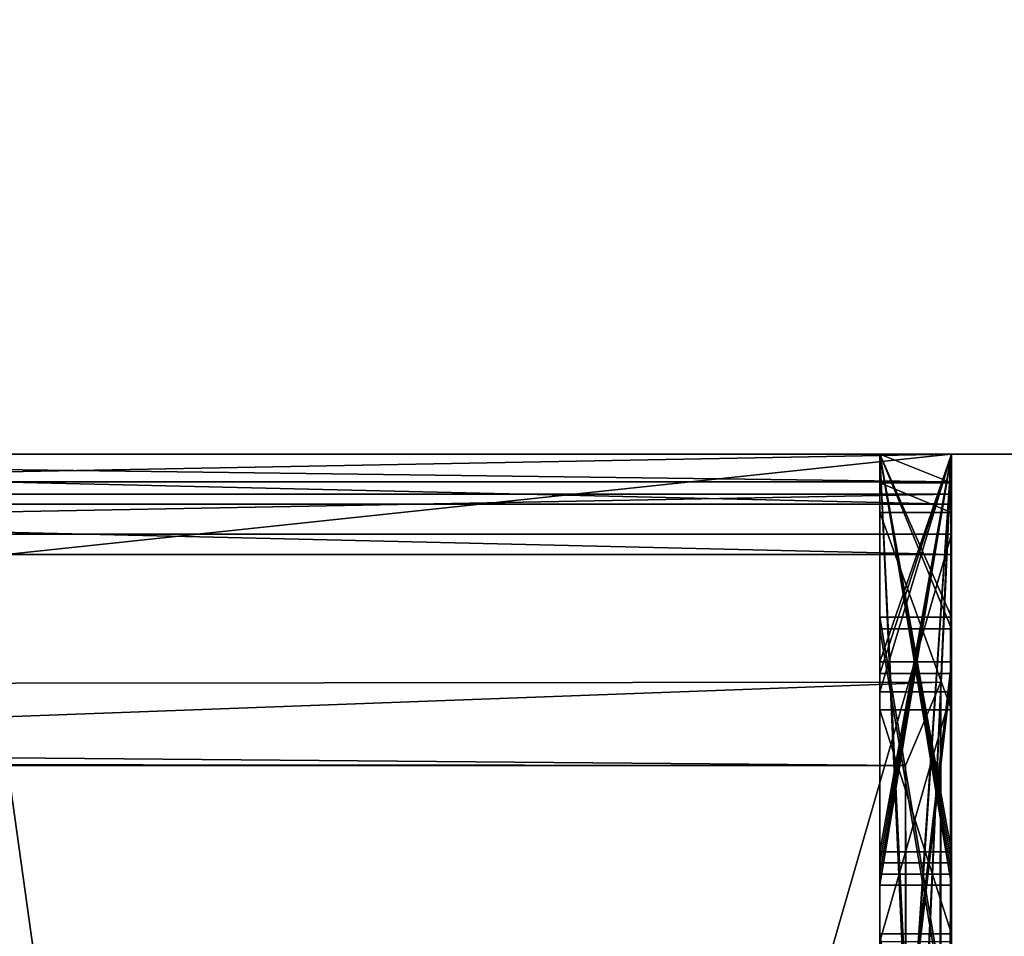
# Model space of a CAD drawing. Header units: millimetres. Extents: x -294 to 294, y -42 to 416.
# Tile 282 of 377: x 273.348 to 274.037, y -13.338 to -12.696. Entities that reach past the tile are written whole.
import ezdxf

# ---------------------------------------------------------------- set-up
doc = ezdxf.new("R2010")
doc.units = ezdxf.units.MM
doc.header["$LTSCALE"] = 65.185185
for name, color, linetype in [('1000', 7, 'CONTINUOUS'), ('1001', 7, 'CONTINUOUS'), ('1002', 7, 'CONTINUOUS'), ('1003', 7, 'CONTINUOUS'), ('1004', 7, 'CONTINUOUS'), ('1005', 7, 'CONTINUOUS'), ('1007', 7, 'CONTINUOUS'), ('1008', 7, 'CONTINUOUS'), ('1009', 7, 'CONTINUOUS'), ('1010', 7, 'CONTINUOUS'), ('1012', 7, 'CONTINUOUS'), ('1013', 7, 'CONTINUOUS'), ('1014', 7, 'CONTINUOUS'), ('1015', 7, 'CONTINUOUS'), ('1016', 7, 'CONTINUOUS'), ('1017', 7, 'CONTINUOUS'), ('1022', 7, 'CONTINUOUS'), ('1023', 7, 'CONTINUOUS'), ('1024', 7, 'CONTINUOUS'), ('1025', 7, 'CONTINUOUS'), ('1026', 7, 'CONTINUOUS'), ('1031', 7, 'CONTINUOUS'), ('1036', 7, 'CONTINUOUS'), ('785', 7, 'CONTINUOUS'), ('786', 7, 'CONTINUOUS'), ('814', 7, 'CONTINUOUS'), ('945', 7, 'CONTINUOUS'), ('946', 7, 'CONTINUOUS'), ('947', 7, 'CONTINUOUS'), ('948', 7, 'CONTINUOUS'), ('949', 7, 'CONTINUOUS'), ('950', 7, 'CONTINUOUS'), ('951', 7, 'CONTINUOUS'), ('952', 7, 'CONTINUOUS'), ('953', 7, 'CONTINUOUS'), ('954', 7, 'CONTINUOUS'), ('956', 7, 'CONTINUOUS'), ('957', 7, 'CONTINUOUS'), ('958', 7, 'CONTINUOUS'), ('959', 7, 'CONTINUOUS'), ('963', 7, 'CONTINUOUS'), ('964', 7, 'CONTINUOUS'), ('965', 7, 'CONTINUOUS'), ('969', 7, 'CONTINUOUS'), ('970', 7, 'CONTINUOUS'), ('971', 7, 'CONTINUOUS'), ('975', 7, 'CONTINUOUS'), ('976', 7, 'CONTINUOUS'), ('977', 7, 'CONTINUOUS'), ('981', 7, 'CONTINUOUS'), ('982', 7, 'CONTINUOUS'), ('983', 7, 'CONTINUOUS'), ('988', 7, 'CONTINUOUS'), ('989', 7, 'CONTINUOUS'), ('990', 7, 'CONTINUOUS'), ('991', 7, 'CONTINUOUS'), ('992', 7, 'CONTINUOUS'), ('993', 7, 'CONTINUOUS'), ('995', 7, 'CONTINUOUS'), ('996', 7, 'CONTINUOUS'), ('997', 7, 'CONTINUOUS'), ('998', 7, 'CONTINUOUS')]:
    doc.layers.add(name, color=color, linetype=linetype)

msp = doc.modelspace()

# ---------------------------------------------------------------- linework, layer by layer
at = {"layer": '1000', "color": 7, "linetype": 'CONTINUOUS', "true_color": 0x404040}
for points in [[(274, -13, -109.95434), (273.95, -13, -109.95434), (273.95, -13.28614, -110.02946), (274, -13, -109.95434)], [(274, -13.28614, -110.02946), (274, -13, -109.95434), (273.95, -13.28614, -110.02946), (274, -13.28614, -110.02946)]]:
    msp.add_3dface(points, dxfattribs=at)
at = {"layer": '1001', "color": 7, "linetype": 'CONTINUOUS', "true_color": 0x404040}
for points in [[(273.95, -13, -110.14437), (274, -13, -110.14437), (274, -13.28614, -110.02946), (273.95, -13, -110.14437)], [(273.95, -13, -110.14437), (274, -13.28614, -110.02946), (273.95, -13.28614, -110.02946), (273.95, -13, -110.14437)]]:
    msp.add_3dface(points, dxfattribs=at)
at = {"layer": '1002', "color": 7, "linetype": 'CONTINUOUS', "true_color": 0x404040}
for points in [[(273.95, -13, -113.51682), (274, -13, -113.51682), (274, -14.10137, -113.80502), (273.95, -13, -113.51682)], [(273.95, -13, -113.51682), (274, -14.10137, -113.80502), (273.95, -14.10137, -113.80502), (273.95, -13, -113.51682)]]:
    msp.add_3dface(points, dxfattribs=at)
at = {"layer": '1003', "color": 7, "linetype": 'CONTINUOUS', "true_color": 0x404040}
for points in [[(273.95, -13, -116.00191), (273.95, -13, -115.72552), (273.95, -13.29393, -115.64486), (273.95, -13, -116.00191)], [(273.95, -14.10906, -115.69804), (273.95, -13, -116.00191), (273.95, -14.1089, -115.65957), (273.95, -14.10906, -115.69804)], [(273.95, -14.1089, -115.65957), (273.95, -13, -116.00191), (273.95, -13.29393, -115.64486), (273.95, -14.1089, -115.65957)], [(273.95, -13, -115.53095), (273.95, -13, -115.22853), (273.95, -13.29393, -115.64486), (273.95, -13, -115.53095)], [(273.95, -13, -115.22853), (273.95, -14.1089, -115.65957), (273.95, -13.29393, -115.64486), (273.95, -13, -115.22853)]]:
    msp.add_3dface(points, dxfattribs=at)
at = {"layer": '1004', "color": 7, "linetype": 'CONTINUOUS', "true_color": 0x404040}
for points in [[(273.95, -13, -114.28721), (273.95, -13, -113.99677), (273.95, -13.30177, -113.87558), (273.95, -13, -114.28721)], [(273.95, -13, -114.28721), (273.95, -14.10137, -113.80502), (273.95, -14.10152, -113.84348), (273.95, -13, -114.28721)], [(273.95, -14.10137, -113.80502), (273.95, -13, -114.28721), (273.95, -13.30177, -113.87558), (273.95, -14.10137, -113.80502)], [(273.95, -13, -113.79636), (273.95, -13, -113.51682), (273.95, -13.30177, -113.87558), (273.95, -13, -113.79636)], [(273.95, -13, -113.51682), (273.95, -14.10137, -113.80502), (273.95, -13.30177, -113.87558), (273.95, -13, -113.51682)]]:
    msp.add_3dface(points, dxfattribs=at)
at = {"layer": '1005', "color": 7, "linetype": 'CONTINUOUS', "true_color": 0x404040}
for points in [[(274, -13, -116.00191), (273.95, -13, -116.00191), (273.95, -14.10906, -115.69804), (274, -13, -116.00191)], [(274, -14.10906, -115.69804), (274, -13, -116.00191), (273.95, -14.10906, -115.69804), (274, -14.10906, -115.69804)]]:
    msp.add_3dface(points, dxfattribs=at)
at = {"layer": '1007', "color": 7, "linetype": 'CONTINUOUS', "true_color": 0x404040}
for points in [[(273.95, -13, -115.22853), (274, -13, -115.22853), (274, -14.1089, -115.65957), (273.95, -13, -115.22853)], [(273.95, -13, -115.22853), (274, -14.1089, -115.65957), (273.95, -14.1089, -115.65957), (273.95, -13, -115.22853)]]:
    msp.add_3dface(points, dxfattribs=at)
at = {"layer": '1008', "color": 7, "linetype": 'CONTINUOUS', "true_color": 0x404040}
for points in [[(274, -13, -115.53095), (273.95, -13, -115.53095), (273.95, -13.29393, -115.64486), (274, -13, -115.53095)], [(274, -13.29393, -115.64486), (274, -13, -115.53095), (273.95, -13.29393, -115.64486), (274, -13.29393, -115.64486)]]:
    msp.add_3dface(points, dxfattribs=at)
at = {"layer": '1009', "color": 7, "linetype": 'CONTINUOUS', "true_color": 0x404040}
for points in [[(273.95, -13, -115.72552), (274, -13, -115.72552), (274, -13.29393, -115.64486), (273.95, -13, -115.72552)], [(273.95, -13, -115.72552), (274, -13.29393, -115.64486), (273.95, -13.29393, -115.64486), (273.95, -13, -115.72552)]]:
    msp.add_3dface(points, dxfattribs=at)
at = {"layer": '1010', "color": 7, "linetype": 'CONTINUOUS', "true_color": 0x404040}
for points in [[(274, -13, -114.28721), (273.95, -13, -114.28721), (273.95, -14.10152, -113.84348), (274, -13, -114.28721)], [(274, -14.10152, -113.84348), (274, -13, -114.28721), (273.95, -14.10152, -113.84348), (274, -14.10152, -113.84348)]]:
    msp.add_3dface(points, dxfattribs=at)
at = {"layer": '1012', "color": 7, "linetype": 'CONTINUOUS', "true_color": 0x404040}
for points in [[(274, -13, -113.79636), (273.95, -13, -113.79636), (273.95, -13.30177, -113.87558), (274, -13, -113.79636)], [(274, -13.30177, -113.87558), (274, -13, -113.79636), (273.95, -13.30177, -113.87558), (274, -13.30177, -113.87558)]]:
    msp.add_3dface(points, dxfattribs=at)
at = {"layer": '1013', "color": 7, "linetype": 'CONTINUOUS', "true_color": 0x404040}
for points in [[(273.95, -13, -113.99677), (274, -13, -113.99677), (274, -13.30177, -113.87558), (273.95, -13, -113.99677)], [(273.95, -13, -113.99677), (274, -13.30177, -113.87558), (273.95, -13.30177, -113.87558), (273.95, -13, -113.99677)]]:
    msp.add_3dface(points, dxfattribs=at)
at = {"layer": '1014', "color": 7, "linetype": 'CONTINUOUS', "true_color": 0x404040}
for points in [[(273.95, -13, -118.01145), (274, -13, -118.01145), (274, -13.11424, -118.01099), (273.95, -13, -118.01145)], [(273.95, -13, -118.01145), (274, -13.11424, -118.01099), (273.95, -13.11424, -118.01099), (273.95, -13, -118.01145)]]:
    msp.add_3dface(points, dxfattribs=at)
at = {"layer": '1015', "color": 7, "linetype": 'CONTINUOUS', "true_color": 0x404040}
for points in [[(273.95, -13, -118.28069), (273.95, -13, -118.01145), (273.95, -13.14538, -118.2801), (273.95, -13, -118.28069)], [(273.95, -13, -118.01145), (273.95, -13.11424, -118.01099), (273.95, -13.90591, -118.15145), (273.95, -13, -118.01145)], [(273.95, -13.14538, -118.2801), (273.95, -13, -118.01145), (273.95, -13.57472, -118.25705), (273.95, -13.14538, -118.2801)], [(273.95, -13.57472, -118.25705), (273.95, -13, -118.01145), (273.95, -13.90591, -118.15145), (273.95, -13.57472, -118.25705)], [(273.95, -13.90591, -118.15145), (273.95, -13.11424, -118.01099), (273.95, -13.41521, -117.99976), (273.95, -13.90591, -118.15145)]]:
    msp.add_3dface(points, dxfattribs=at)
at = {"layer": '1016', "color": 7, "linetype": 'CONTINUOUS', "true_color": 0x404040}
for points in [[(274, -13, -118.28069), (273.95, -13, -118.28069), (273.95, -13.14538, -118.2801), (274, -13, -118.28069)], [(274, -13.14538, -118.2801), (274, -13, -118.28069), (273.95, -13.14538, -118.2801), (274, -13.14538, -118.2801)]]:
    msp.add_3dface(points, dxfattribs=at)
at = {"layer": '1017', "color": 7, "linetype": 'CONTINUOUS', "true_color": 0x404040}
for points in [[(274, -13.58624, -118.25547), (274, -13.14538, -118.2801), (273.95, -13.57472, -118.25705), (274, -13.58624, -118.25547)], [(274, -13.14538, -118.2801), (273.95, -13.14538, -118.2801), (273.95, -13.57472, -118.25705), (274, -13.14538, -118.2801)]]:
    msp.add_3dface(points, dxfattribs=at)
at = {"layer": '1022', "color": 7, "linetype": 'CONTINUOUS', "true_color": 0x404040}
for points in [[(274, -13.11424, -118.01099), (274, -13.41205, -118.00001), (273.95, -13.11424, -118.01099), (274, -13.11424, -118.01099)], [(273.95, -13.11424, -118.01099), (274, -13.41205, -118.00001), (273.95, -13.41521, -117.99976), (273.95, -13.11424, -118.01099)]]:
    msp.add_3dface(points, dxfattribs=at)
at = {"layer": '1023', "color": 7, "linetype": 'CONTINUOUS', "true_color": 0x404040}
for points in [[(273.95, -13, -120.01147), (274, -13, -120.01147), (274, -13.12236, -120.01097), (273.95, -13, -120.01147)], [(273.95, -13, -120.01147), (274, -13.12236, -120.01097), (273.95, -13.12236, -120.01097), (273.95, -13, -120.01147)]]:
    msp.add_3dface(points, dxfattribs=at)
at = {"layer": '1024', "color": 7, "linetype": 'CONTINUOUS', "true_color": 0x404040}
for points in [[(273.95, -13, -120.2807), (273.95, -13, -120.01147), (273.95, -13.15351, -120.28008), (273.95, -13, -120.2807)], [(273.95, -13, -120.01147), (273.95, -13.12236, -120.01097), (273.95, -13.91404, -120.15143), (273.95, -13, -120.01147)], [(273.95, -13.15351, -120.28008), (273.95, -13, -120.01147), (273.95, -13.58284, -120.25703), (273.95, -13.15351, -120.28008)], [(273.95, -13.58284, -120.25703), (273.95, -13, -120.01147), (273.95, -13.91404, -120.15143), (273.95, -13.58284, -120.25703)], [(273.95, -13.91404, -120.15143), (273.95, -13.12236, -120.01097), (273.95, -13.42333, -119.99975), (273.95, -13.91404, -120.15143)]]:
    msp.add_3dface(points, dxfattribs=at)
at = {"layer": '1025', "color": 7, "linetype": 'CONTINUOUS', "true_color": 0x404040}
for points in [[(274, -13, -120.2807), (273.95, -13, -120.2807), (273.95, -13.15351, -120.28008), (274, -13, -120.2807)], [(274, -13.15351, -120.28008), (274, -13, -120.2807), (273.95, -13.15351, -120.28008), (274, -13.15351, -120.28008)]]:
    msp.add_3dface(points, dxfattribs=at)
at = {"layer": '1026', "color": 7, "linetype": 'CONTINUOUS', "true_color": 0x404040}
for points in [[(274, -13.59436, -120.25545), (274, -13.15351, -120.28008), (273.95, -13.58284, -120.25703), (274, -13.59436, -120.25545)], [(274, -13.15351, -120.28008), (273.95, -13.15351, -120.28008), (273.95, -13.58284, -120.25703), (274, -13.15351, -120.28008)]]:
    msp.add_3dface(points, dxfattribs=at)
at = {"layer": '1031', "color": 7, "linetype": 'CONTINUOUS', "true_color": 0x404040}
for points in [[(274, -13.12236, -120.01097), (274, -13.42017, -119.99999), (273.95, -13.12236, -120.01097), (274, -13.12236, -120.01097)], [(273.95, -13.12236, -120.01097), (274, -13.42017, -119.99999), (273.95, -13.42333, -119.99975), (273.95, -13.12236, -120.01097)]]:
    msp.add_3dface(points, dxfattribs=at)
at = {"layer": '1036', "color": 7, "linetype": 'CONTINUOUS', "true_color": 0x404040}
for points in [[(273.96779, -13.21792, -19.41745), (272.1, -13.2163, -19.01745), (273.33846, -13.21267, -18.12333), (273.96779, -13.21792, -19.41745)], [(272.28417, -13.21703, -19.19694), (272.1, -13.2163, -19.01745), (273.96779, -13.21792, -19.41745), (272.28417, -13.21703, -19.19694)], [(272.41652, -13.21792, -19.41745), (272.28417, -13.21703, -19.19694), (273.96779, -13.21792, -19.41745), (272.41652, -13.21792, -19.41745)]]:
    msp.add_3dface(points, dxfattribs=at)
at = {"layer": '785', "color": 7, "linetype": 'CONTINUOUS', "true_color": 0x404040}
for points in [[(275.7, -13), (252.6, -13), (255.23225, -13, -18.05057), (275.7, -13)], [(252.6, -13, -447), (275.7, -13, -447), (260.79574, -13, -443.42183), (252.6, -13, -447)], [(257, -13, -17.31832), (275.7, -13), (255.23225, -13, -18.05057), (257, -13, -17.31832)], [(257.69742, -13, -17.31832), (275.7, -13), (257, -13, -17.31832), (257.69742, -13, -17.31832)], [(257.6975, -13, -18.81833), (275.7, -13), (257.69742, -13, -17.31832), (257.6975, -13, -18.81833)], [(275.7, -13), (257.6975, -13, -18.81833), (272.49907, -13, -19.77523), (275.7, -13)], [(260.79574, -13, -443.42183), (275.7, -13, -447), (270.95366, -13, -413.42158), (260.79574, -13, -443.42183)], [(274, -13, -352.32605), (272.5, -13, -352.32605), (270.95366, -13, -413.42158), (274, -13, -352.32605)], [(275.7, -13, -447), (274, -13, -352.32605), (270.95366, -13, -413.42158), (275.7, -13, -447)], [(275.7, -13), (272.49907, -13, -19.77523), (273.99963, -13, -19.77523), (275.7, -13)], [(272.5, -13, -339.82136), (272.5, -13, -348.8179), (274, -13, -339.82136), (272.5, -13, -339.82136)], [(274, -13, -339.82136), (272.5, -13, -348.8179), (274, -13, -348.8179), (274, -13, -339.82136)], [(273.95, -13, -120.2807), (274, -13, -120.2807), (274, -13, -120.01147), (273.95, -13, -120.2807)], [(273.95, -13, -120.01147), (273.95, -13, -120.2807), (274, -13, -120.01147), (273.95, -13, -120.01147)], [(273.95, -13, -118.28069), (274, -13, -118.28069), (274, -13, -118.01145), (273.95, -13, -118.28069)], [(273.95, -13, -118.01145), (273.95, -13, -118.28069), (274, -13, -118.01145), (273.95, -13, -118.01145)], [(273.95, -13, -116.00191), (274, -13, -116.00191), (274, -13, -115.72552), (273.95, -13, -116.00191)], [(273.95, -13, -115.72552), (273.95, -13, -116.00191), (274, -13, -115.72552), (273.95, -13, -115.72552)], [(273.95, -13, -115.53095), (274, -13, -115.53095), (274, -13, -115.22853), (273.95, -13, -115.53095)], [(273.95, -13, -115.22853), (273.95, -13, -115.53095), (274, -13, -115.22853), (273.95, -13, -115.22853)], [(273.95, -13, -114.28721), (274, -13, -114.28721), (274, -13, -113.99677), (273.95, -13, -114.28721)], [(273.95, -13, -113.99677), (273.95, -13, -114.28721), (274, -13, -113.99677), (273.95, -13, -113.99677)], [(273.95, -13, -113.79636), (274, -13, -113.79636), (274, -13, -113.51682), (273.95, -13, -113.79636)], [(273.95, -13, -113.51682), (273.95, -13, -113.79636), (274, -13, -113.51682), (273.95, -13, -113.51682)], [(273.95, -13, -112.15151), (274, -13, -112.15151), (274, -13, -111.87511), (273.95, -13, -112.15151)], [(273.95, -13, -111.87511), (273.95, -13, -112.15151), (274, -13, -111.87511), (273.95, -13, -111.87511)], [(273.95, -13, -111.69089), (274, -13, -111.69089), (274, -13, -111.38848), (273.95, -13, -111.69089)], [(273.95, -13, -111.38848), (273.95, -13, -111.69089), (274, -13, -111.38848), (273.95, -13, -111.38848)], [(273.95, -13, -110.43479), (274, -13, -110.43479), (274, -13, -110.14437), (273.95, -13, -110.43479)], [(273.95, -13, -110.14437), (273.95, -13, -110.43479), (274, -13, -110.14437), (273.95, -13, -110.14437)], [(273.95, -13, -109.95434), (274, -13, -109.95434), (274, -13, -109.67478), (273.95, -13, -109.95434)], [(273.95, -13, -109.67478), (273.95, -13, -109.95434), (274, -13, -109.67478), (273.95, -13, -109.67478)], [(273.95, -13, -107.50324), (274, -13, -107.50324), (274, -13, -107.17913), (273.95, -13, -107.50324)], [(273.95, -13, -107.17913), (273.95, -13, -107.50324), (274, -13, -107.17913), (273.95, -13, -107.17913)], [(273.95, -13, -103.31903), (274, -13, -103.31903), (274, -13, -103.04979), (273.95, -13, -103.31903)], [(273.95, -13, -103.04979), (273.95, -13, -103.31903), (274, -13, -103.04979), (273.95, -13, -103.04979)], [(273.95, -13, -101.39593), (274, -13, -101.39593), (274, -13, -101.1267), (273.95, -13, -101.39593)], [(273.95, -13, -101.1267), (273.95, -13, -101.39593), (274, -13, -101.1267), (273.95, -13, -101.1267)], [(273.95, -13, -99.47284), (274, -13, -99.47284), (274, -13, -99.20361), (273.95, -13, -99.47284)], [(273.95, -13, -99.20361), (273.95, -13, -99.47284), (274, -13, -99.20361), (273.95, -13, -99.20361)], [(273.99991, -13, -19.79678), (275.7, -13), (273.99963, -13, -19.77523), (273.99991, -13, -19.79678)], [(274, -13, -19.81834), (275.7, -13), (273.99991, -13, -19.79678), (274, -13, -19.81834)], [(275.7, -13, -447), (275.7, -13), (274, -13, -352.32605), (275.7, -13, -447)], [(274, -13, -339.82136), (275.7, -13), (274, -13, -120.2807), (274, -13, -339.82136)], [(275.7, -13), (274, -13, -339.82136), (274, -13, -348.8179), (275.7, -13)], [(274, -13, -120.2807), (275.7, -13), (274, -13, -120.01147), (274, -13, -120.2807)], [(274, -13, -120.01147), (275.7, -13), (274, -13, -118.28069), (274, -13, -120.01147)], [(274, -13, -118.28069), (275.7, -13), (274, -13, -118.01145), (274, -13, -118.28069)], [(274, -13, -118.01145), (275.7, -13), (274, -13, -116.00191), (274, -13, -118.01145)], [(274, -13, -116.00191), (275.7, -13), (274, -13, -115.72552), (274, -13, -116.00191)], [(274, -13, -115.72552), (275.7, -13), (274, -13, -115.53095), (274, -13, -115.72552)], [(274, -13, -115.53095), (275.7, -13), (274, -13, -115.22853), (274, -13, -115.53095)], [(274, -13, -115.22853), (275.7, -13), (274, -13, -114.28721), (274, -13, -115.22853)], [(274, -13, -114.28721), (275.7, -13), (274, -13, -113.99677), (274, -13, -114.28721)], [(274, -13, -113.99677), (275.7, -13), (274, -13, -113.79636), (274, -13, -113.99677)], [(274, -13, -113.79636), (275.7, -13), (274, -13, -113.51682), (274, -13, -113.79636)], [(274, -13, -113.51682), (275.7, -13), (274, -13, -112.15151), (274, -13, -113.51682)], [(274, -13, -112.15151), (275.7, -13), (274, -13, -111.87511), (274, -13, -112.15151)], [(274, -13, -111.87511), (275.7, -13), (274, -13, -111.69089), (274, -13, -111.87511)], [(274, -13, -111.69089), (275.7, -13), (274, -13, -111.38848), (274, -13, -111.69089)], [(274, -13, -111.38848), (275.7, -13), (274, -13, -110.43479), (274, -13, -111.38848)], [(274, -13, -110.43479), (275.7, -13), (274, -13, -110.14437), (274, -13, -110.43479)], [(274, -13, -110.14437), (275.7, -13), (274, -13, -109.95434), (274, -13, -110.14437)], [(274, -13, -109.95434), (275.7, -13), (274, -13, -109.67478), (274, -13, -109.95434)], [(274, -13, -109.67478), (275.7, -13), (274, -13, -107.50324), (274, -13, -109.67478)], [(274, -13, -107.50324), (275.7, -13), (274, -13, -107.17913), (274, -13, -107.50324)], [(274, -13, -107.17913), (275.7, -13), (274, -13, -103.31903), (274, -13, -107.17913)], [(274, -13, -103.31903), (275.7, -13), (274, -13, -103.04979), (274, -13, -103.31903)], [(274, -13, -103.04979), (275.7, -13), (274, -13, -101.39593), (274, -13, -103.04979)], [(274, -13, -101.39593), (275.7, -13), (274, -13, -101.1267), (274, -13, -101.39593)], [(274, -13, -101.1267), (275.7, -13), (274, -13, -99.47284), (274, -13, -101.1267)], [(274, -13, -99.47284), (275.7, -13), (274, -13, -99.20361), (274, -13, -99.47284)], [(274, -13, -99.20361), (275.7, -13), (274, -13, -19.81834), (274, -13, -99.20361)], [(274, -13, -352.32605), (275.7, -13), (274, -13, -348.8179), (274, -13, -352.32605)]]:
    msp.add_3dface(points, dxfattribs=at)
at = {"layer": '786', "color": 7, "linetype": 'CONTINUOUS', "true_color": 0x404040}
for points in [[(252.6, -13), (275.7, -13), (275.7, 27.2), (252.6, -13)], [(252.6, -13), (275.7, 27.2), (260, 7), (252.6, -13)]]:
    msp.add_3dface(points, dxfattribs=at)
at = {"layer": '814', "color": 7, "linetype": 'CONTINUOUS', "true_color": 0x404040}
for points in [[(275.7, 27.2, -447), (275.7, -13, -447), (273.75, 17.64533, -447), (275.7, 27.2, -447)], [(273.75, 17.64533, -447), (275.7, -13, -447), (273.75, 4.99523, -447), (273.75, 17.64533, -447)], [(272.5, 4.99523, -447), (275.7, -13, -447), (256, 3.69522, -447), (272.5, 4.99523, -447)], [(273.75, 4.99523, -447), (275.7, -13, -447), (272.5, 4.99523, -447), (273.75, 4.99523, -447)], [(275.7, -13, -447), (252.6, 1.53849, -447), (254.75, 3.69522, -447), (275.7, -13, -447)], [(256, 3.69522, -447), (275.7, -13, -447), (254.75, 3.69522, -447), (256, 3.69522, -447)], [(252.6, 1.53849, -447), (275.7, -13, -447), (252.58184, 1.40503, -447), (252.6, 1.53849, -447)], [(252.58184, 1.40503, -447), (275.7, -13, -447), (252.52875, 1.28124, -447), (252.58184, 1.40503, -447)], [(252.52875, 1.28124, -447), (275.7, -13, -447), (252.15676, 0.66126, -447), (252.52875, 1.28124, -447)], [(252.15676, 0.66126, -447), (275.7, -13, -447), (252.03994, 0.38894, -447), (252.15676, 0.66126, -447)], [(252.03994, 0.38894, -447), (275.7, -13, -447), (252, 0.09532, -447), (252.03994, 0.38894, -447)], [(275.7, -13, -447), (252.6, -13, -447), (252, 0.09532, -447), (275.7, -13, -447)]]:
    msp.add_3dface(points, dxfattribs=at)
at = {"layer": '945', "color": 7, "linetype": 'CONTINUOUS', "true_color": 0x404040}
for points in [[(273.99963, -13, -19.77523), (272.49907, -13, -19.77523), (272.4811, -13.1613, -19.6242), (273.99963, -13, -19.77523)], [(273.99963, -13, -19.77523), (272.4811, -13.1613, -19.6242), (273.99271, -13.1597, -19.62686), (273.99963, -13, -19.77523)], [(272.4811, -13.1613, -19.6242), (272.41652, -13.21792, -19.41745), (273.99271, -13.1597, -19.62686), (272.4811, -13.1613, -19.6242)], [(273.99271, -13.1597, -19.62686), (272.41652, -13.21792, -19.41745), (273.96779, -13.21792, -19.41745), (273.99271, -13.1597, -19.62686)]]:
    msp.add_3dface(points, dxfattribs=at)
at = {"layer": '946', "color": 7, "linetype": 'CONTINUOUS', "true_color": 0x404040}
for points in [[(273.99481, -17.5733, -19.63873), (273.99963, -13, -19.77523), (273.99271, -13.1597, -19.62686), (273.99481, -17.5733, -19.63873)], [(273.99481, -17.5733, -19.63873), (274, -17.41951, -19.80038), (273.99963, -13, -19.77523), (273.99481, -17.5733, -19.63873)], [(274, -17.41951, -19.80038), (273.99991, -13, -19.79678), (273.99963, -13, -19.77523), (274, -17.41951, -19.80038)], [(274, -17.41951, -19.80038), (274, -13, -19.81834), (273.99991, -13, -19.79678), (274, -17.41951, -19.80038)], [(273.9793, -17.72608, -19.4781), (273.99271, -13.1597, -19.62686), (273.96779, -13.21792, -19.41745), (273.9793, -17.72608, -19.4781)], [(273.9793, -17.72608, -19.4781), (273.99481, -17.5733, -19.63873), (273.99271, -13.1597, -19.62686), (273.9793, -17.72608, -19.4781)], [(273.12018, -17.71178, -17.89524), (273.96779, -17.71789, -19.39917), (273.33846, -13.21267, -18.12333), (273.12018, -17.71178, -17.89524)], [(273.96779, -17.71789, -19.39917), (273.96779, -13.21792, -19.41745), (273.33846, -13.21267, -18.12333), (273.96779, -17.71789, -19.39917)], [(273.9793, -17.72608, -19.4781), (273.96779, -13.21792, -19.41745), (273.97389, -17.72001, -19.43878), (273.9793, -17.72608, -19.4781)], [(273.97389, -17.72001, -19.43878), (273.96779, -13.21792, -19.41745), (273.96779, -17.71789, -19.39917), (273.97389, -17.72001, -19.43878)]]:
    msp.add_3dface(points, dxfattribs=at)
at = {"layer": '947', "color": 7, "linetype": 'CONTINUOUS', "true_color": 0x404040}
for points in [[(274, -13, -352.32605), (274, -13, -348.8179), (274, -13.03506, -352.32218), (274, -13, -352.32605)], [(274, -13.03506, -352.32218), (274, -13, -348.8179), (274, -13.028, -348.82015), (274, -13.03506, -352.32218)], [(274, -13.05608, -348.82082), (274, -13.03506, -352.32218), (274, -13.028, -348.82015), (274, -13.05608, -348.82082)], [(274, -13.0703, -352.32079), (274, -13.03506, -352.32218), (274, -13.05608, -348.82082), (274, -13.0703, -352.32079)], [(274, -18.25604, -348.7997), (274, -13.0703, -352.32079), (274, -13.05608, -348.82082), (274, -18.25604, -348.7997)], [(274, -18.27026, -352.29967), (274, -13.0703, -352.32079), (274, -18.25604, -348.7997), (274, -18.27026, -352.29967)]]:
    msp.add_3dface(points, dxfattribs=at)
at = {"layer": '948', "color": 7, "linetype": 'CONTINUOUS', "true_color": 0x404040}
for points in [[(274, -17.41951, -19.80038), (274, -18.7215, -340.29774), (274, -13, -19.81834), (274, -17.41951, -19.80038)], [(274, -13, -120.2807), (274, -18.7215, -340.29774), (274, -18.5736, -339.9448), (274, -13, -120.2807)], [(274, -18.7215, -340.29774), (274, -13, -120.2807), (274, -13.15351, -120.28008), (274, -18.7215, -340.29774)], [(274, -13, -19.81834), (274, -18.7215, -340.29774), (274, -14.04203, -99.19937), (274, -13, -19.81834)], [(274, -13, -339.82136), (274, -13, -120.2807), (274, -13.01952, -339.8209), (274, -13, -339.82136)], [(274, -13.01952, -339.8209), (274, -13, -120.2807), (274, -18.21948, -339.79977), (274, -13.01952, -339.8209)], [(274, -18.21948, -339.79977), (274, -13, -120.2807), (274, -18.5736, -339.9448), (274, -18.21948, -339.79977)], [(274, -13, -120.01147), (274, -13, -118.28069), (274, -13.12236, -120.01097), (274, -13, -120.01147)], [(274, -13, -118.28069), (274, -13.14538, -118.2801), (274, -13.85265, -118.85415), (274, -13, -118.28069)], [(274, -13.12236, -120.01097), (274, -13, -118.28069), (274, -13.42017, -119.99999), (274, -13.12236, -120.01097)], [(274, -13.42017, -119.99999), (274, -13, -118.28069), (274, -13.65425, -119.95276), (274, -13.42017, -119.99999)], [(274, -13.65425, -119.95276), (274, -13, -118.28069), (274, -13.89411, -119.59257), (274, -13.65425, -119.95276)], [(274, -13.89411, -119.59257), (274, -13, -118.28069), (274, -13.88195, -119.49201), (274, -13.89411, -119.59257)], [(274, -13.88195, -119.49201), (274, -13, -118.28069), (274, -13.85004, -119.39623), (274, -13.88195, -119.49201)], [(274, -13.85004, -119.39623), (274, -13, -118.28069), (274, -13.74986, -119.20725), (274, -13.85004, -119.39623)], [(274, -13.74986, -119.20725), (274, -13, -118.28069), (274, -13.62252, -119.01374), (274, -13.74986, -119.20725)], [(274, -13.62252, -119.01374), (274, -13, -118.28069), (274, -13.85265, -118.85415), (274, -13.62252, -119.01374)], [(274, -13, -118.01145), (274, -13, -116.00191), (274, -13.11424, -118.01099), (274, -13, -118.01145)], [(274, -13, -116.00191), (274, -14.10906, -115.69804), (274, -13.84452, -116.85417), (274, -13, -116.00191)], [(274, -13.11424, -118.01099), (274, -13, -116.00191), (274, -13.41205, -118.00001), (274, -13.11424, -118.01099)], [(274, -13.41205, -118.00001), (274, -13, -116.00191), (274, -13.64613, -117.95278), (274, -13.41205, -118.00001)], [(274, -13.64613, -117.95278), (274, -13, -116.00191), (274, -13.88598, -117.59259), (274, -13.64613, -117.95278)], [(274, -13.88598, -117.59259), (274, -13, -116.00191), (274, -13.87383, -117.49202), (274, -13.88598, -117.59259)], [(274, -13.87383, -117.49202), (274, -13, -116.00191), (274, -13.84192, -117.39625), (274, -13.87383, -117.49202)], [(274, -13.84192, -117.39625), (274, -13, -116.00191), (274, -13.6144, -117.01376), (274, -13.84192, -117.39625)], [(274, -13.6144, -117.01376), (274, -13, -116.00191), (274, -13.84452, -116.85417), (274, -13.6144, -117.01376)], [(274, -13, -115.22853), (274, -13, -114.28721), (274, -14.1089, -115.65957), (274, -13, -115.22853)], [(274, -13, -114.28721), (274, -14.10152, -113.84348), (274, -14.1089, -115.65957), (274, -13, -114.28721)], [(274, -13, -113.51682), (274, -13, -112.15151), (274, -14.10137, -113.80502), (274, -13, -113.51682)], [(274, -13, -112.15151), (274, -14.09343, -111.85191), (274, -14.10137, -113.80502), (274, -13, -112.15151)], [(274, -13, -111.38848), (274, -13, -110.43479), (274, -14.09328, -111.81345), (274, -13, -111.38848)], [(274, -13, -110.43479), (274, -14.0859, -109.99736), (274, -14.09328, -111.81345), (274, -13, -110.43479)], [(274, -13, -109.67478), (274, -13, -107.50324), (274, -13.16631, -107.56508), (274, -13, -109.67478)], [(274, -13.34113, -107.58691), (274, -13, -109.67478), (274, -13.16631, -107.56508), (274, -13.34113, -107.58691)], [(274, -13, -109.67478), (274, -13.34113, -107.58691), (274, -14.08574, -109.9589), (274, -13, -109.67478)], [(274, -13, -107.17913), (274, -13, -103.31903), (274, -13.33918, -106.07128), (274, -13, -107.17913)], [(274, -13.02026, -107.19525), (274, -13, -107.17913), (274, -13.66822, -107.17772), (274, -13.02026, -107.19525)], [(274, -13.66822, -107.17772), (274, -13, -107.17913), (274, -13.78711, -106.99909), (274, -13.66822, -107.17772)], [(274, -13.78711, -106.99909), (274, -13, -107.17913), (274, -13.33918, -106.07128), (274, -13.78711, -106.99909)], [(274, -13.75575, -104.46981), (274, -13, -103.31903), (274, -13.75106, -103.31597), (274, -13.75575, -104.46981)], [(274, -13, -103.31903), (274, -13.75575, -104.46981), (274, -13.49019, -105.81705), (274, -13, -103.31903)], [(274, -13.33918, -106.07128), (274, -13, -103.31903), (274, -13.49019, -105.81705), (274, -13.33918, -106.07128)], [(274, -13, -103.04979), (274, -13, -101.39593), (274, -14.05766, -103.0455), (274, -13, -103.04979)], [(274, -13.74794, -102.54675), (274, -13, -101.39593), (274, -13.74325, -101.39291), (274, -13.74794, -102.54675)], [(274, -13, -101.39593), (274, -13.74794, -102.54675), (274, -14.05766, -103.0455), (274, -13, -101.39593)], [(274, -13, -101.1267), (274, -13, -99.47284), (274, -14.04985, -101.12243), (274, -13, -101.1267)], [(274, -13.74013, -100.62369), (274, -13, -99.47284), (274, -13.73544, -99.46985), (274, -13.74013, -100.62369)], [(274, -13, -99.47284), (274, -13.74013, -100.62369), (274, -14.04985, -101.12243), (274, -13, -99.47284)], [(274, -13, -99.20361), (274, -13, -19.81834), (274, -14.04203, -99.19937), (274, -13, -99.20361)], [(274, -13.04092, -107.21132), (274, -13.02026, -107.19525), (274, -13.33583, -107.31769), (274, -13.04092, -107.21132)], [(274, -13.33583, -107.31769), (274, -13.02026, -107.19525), (274, -13.66822, -107.17772), (274, -13.33583, -107.31769)], [(274, -13.17903, -107.28841), (274, -13.04092, -107.21132), (274, -13.33583, -107.31769), (274, -13.17903, -107.28841)], [(274, -13.14538, -118.2801), (274, -13.58624, -118.25547), (274, -13.85265, -118.85415), (274, -13.14538, -118.2801)], [(274, -13.59436, -120.25545), (274, -18.7215, -340.29774), (274, -13.15351, -120.28008), (274, -13.59436, -120.25545)]]:
    msp.add_3dface(points, dxfattribs=at)
at = {"layer": '949', "color": 7, "linetype": 'CONTINUOUS', "true_color": 0x404040}
msp.add_3dface([(274, -13, -115.72552), (274, -13, -115.53095), (274, -13.29393, -115.64486), (274, -13, -115.72552)], dxfattribs=at)
at = {"layer": '950', "color": 7, "linetype": 'CONTINUOUS', "true_color": 0x404040}
msp.add_3dface([(274, -13, -113.99677), (274, -13, -113.79636), (274, -13.30177, -113.87558), (274, -13, -113.99677)], dxfattribs=at)
at = {"layer": '951', "color": 7, "linetype": 'CONTINUOUS', "true_color": 0x404040}
msp.add_3dface([(274, -13, -111.87511), (274, -13, -111.69089), (274, -13.27831, -111.79873), (274, -13, -111.87511)], dxfattribs=at)
at = {"layer": '952', "color": 7, "linetype": 'CONTINUOUS', "true_color": 0x404040}
msp.add_3dface([(274, -13, -110.14437), (274, -13, -109.95434), (274, -13.28614, -110.02946), (274, -13, -110.14437)], dxfattribs=at)
at = {"layer": '953', "color": 7, "linetype": 'CONTINUOUS', "true_color": 0x404040}
for points in [[(272.5, -13.03506, -352.32218), (272.5, -13, -352.32605), (274, -13.03506, -352.32218), (272.5, -13.03506, -352.32218)], [(272.5, -13, -352.32605), (274, -13, -352.32605), (274, -13.03506, -352.32218), (272.5, -13, -352.32605)], [(272.5, -13.0703, -352.32079), (272.5, -13.03506, -352.32218), (274, -13.0703, -352.32079), (272.5, -13.0703, -352.32079)], [(272.5, -13.03506, -352.32218), (274, -13.03506, -352.32218), (274, -13.0703, -352.32079), (272.5, -13.03506, -352.32218)]]:
    msp.add_3dface(points, dxfattribs=at)
at = {"layer": '954', "color": 7, "linetype": 'CONTINUOUS', "true_color": 0x404040}
for points in [[(274, -18.27026, -352.29967), (272.5, -18.27026, -352.29967), (272.5, -13.0703, -352.32079), (274, -18.27026, -352.29967)], [(274, -18.27026, -352.29967), (272.5, -13.0703, -352.32079), (274, -13.0703, -352.32079), (274, -18.27026, -352.29967)]]:
    msp.add_3dface(points, dxfattribs=at)
at = {"layer": '956', "color": 7, "linetype": 'CONTINUOUS', "true_color": 0x404040}
for points in [[(272.5, -13.05608, -348.82082), (272.5, -18.25604, -348.7997), (274, -13.05608, -348.82082), (272.5, -13.05608, -348.82082)], [(272.5, -18.25604, -348.7997), (274, -18.25604, -348.7997), (274, -13.05608, -348.82082), (272.5, -18.25604, -348.7997)]]:
    msp.add_3dface(points, dxfattribs=at)
at = {"layer": '957', "color": 7, "linetype": 'CONTINUOUS', "true_color": 0x404040}
for points in [[(272.5, -13, -348.8179), (272.5, -13.028, -348.82015), (274, -13, -348.8179), (272.5, -13, -348.8179)], [(274, -13, -348.8179), (272.5, -13.028, -348.82015), (274, -13.028, -348.82015), (274, -13, -348.8179)], [(272.5, -13.028, -348.82015), (272.5, -13.05608, -348.82082), (274, -13.028, -348.82015), (272.5, -13.028, -348.82015)], [(272.5, -13.05608, -348.82082), (274, -13.05608, -348.82082), (274, -13.028, -348.82015), (272.5, -13.05608, -348.82082)]]:
    msp.add_3dface(points, dxfattribs=at)
at = {"layer": '958', "color": 7, "linetype": 'CONTINUOUS', "true_color": 0x404040}
for points in [[(272.5, -13.01952, -339.8209), (272.5, -13, -339.82136), (274, -13.01952, -339.8209), (272.5, -13.01952, -339.8209)], [(272.5, -13, -339.82136), (274, -13, -339.82136), (274, -13.01952, -339.8209), (272.5, -13, -339.82136)]]:
    msp.add_3dface(points, dxfattribs=at)
at = {"layer": '959', "color": 7, "linetype": 'CONTINUOUS', "true_color": 0x404040}
for points in [[(272.5, -18.21948, -339.79977), (272.5, -13.01952, -339.8209), (274, -18.21948, -339.79977), (272.5, -18.21948, -339.79977)], [(272.5, -13.01952, -339.8209), (274, -13.01952, -339.8209), (274, -18.21948, -339.79977), (272.5, -13.01952, -339.8209)]]:
    msp.add_3dface(points, dxfattribs=at)
at = {"layer": '963', "color": 7, "linetype": 'CONTINUOUS', "true_color": 0x404040}
for points in [[(273.95, -13, -99.20361), (274, -13, -99.20361), (274, -14.04203, -99.19937), (273.95, -13, -99.20361)], [(273.95, -13, -99.20361), (274, -14.04203, -99.19937), (273.95, -14.04203, -99.19937), (273.95, -13, -99.20361)]]:
    msp.add_3dface(points, dxfattribs=at)
at = {"layer": '964', "color": 7, "linetype": 'CONTINUOUS', "true_color": 0x404040}
for points in [[(273.95, -13, -99.47284), (273.95, -13, -99.20361), (273.95, -13.73544, -99.46985), (273.95, -13, -99.47284)], [(273.95, -13, -99.20361), (273.95, -14.04203, -99.19937), (273.95, -13.73544, -99.46985), (273.95, -13, -99.20361)]]:
    msp.add_3dface(points, dxfattribs=at)
at = {"layer": '965', "color": 7, "linetype": 'CONTINUOUS', "true_color": 0x404040}
for points in [[(274, -13, -99.47284), (273.95, -13, -99.47284), (273.95, -13.73544, -99.46985), (274, -13, -99.47284)], [(274, -13.73544, -99.46985), (274, -13, -99.47284), (273.95, -13.73544, -99.46985), (274, -13.73544, -99.46985)]]:
    msp.add_3dface(points, dxfattribs=at)
at = {"layer": '969', "color": 7, "linetype": 'CONTINUOUS', "true_color": 0x404040}
for points in [[(273.95, -13, -101.1267), (274, -13, -101.1267), (274, -14.04985, -101.12243), (273.95, -13, -101.1267)], [(273.95, -13, -101.1267), (274, -14.04985, -101.12243), (273.95, -14.04985, -101.12243), (273.95, -13, -101.1267)]]:
    msp.add_3dface(points, dxfattribs=at)
at = {"layer": '970', "color": 7, "linetype": 'CONTINUOUS', "true_color": 0x404040}
for points in [[(273.95, -13, -101.39593), (273.95, -13, -101.1267), (273.95, -13.74325, -101.39291), (273.95, -13, -101.39593)], [(273.95, -13, -101.1267), (273.95, -14.04985, -101.12243), (273.95, -13.74325, -101.39291), (273.95, -13, -101.1267)]]:
    msp.add_3dface(points, dxfattribs=at)
at = {"layer": '971', "color": 7, "linetype": 'CONTINUOUS', "true_color": 0x404040}
for points in [[(274, -13, -101.39593), (273.95, -13, -101.39593), (273.95, -13.74325, -101.39291), (274, -13, -101.39593)], [(274, -13.74325, -101.39291), (274, -13, -101.39593), (273.95, -13.74325, -101.39291), (274, -13.74325, -101.39291)]]:
    msp.add_3dface(points, dxfattribs=at)
at = {"layer": '975', "color": 7, "linetype": 'CONTINUOUS', "true_color": 0x404040}
for points in [[(273.95, -13, -103.04979), (274, -13, -103.04979), (274, -14.05766, -103.0455), (273.95, -13, -103.04979)], [(273.95, -13, -103.04979), (274, -14.05766, -103.0455), (273.95, -14.05766, -103.0455), (273.95, -13, -103.04979)]]:
    msp.add_3dface(points, dxfattribs=at)
at = {"layer": '976', "color": 7, "linetype": 'CONTINUOUS', "true_color": 0x404040}
for points in [[(273.95, -13, -103.31903), (273.95, -13, -103.04979), (273.95, -13.75106, -103.31597), (273.95, -13, -103.31903)], [(273.95, -13, -103.04979), (273.95, -14.05766, -103.0455), (273.95, -13.75106, -103.31597), (273.95, -13, -103.04979)]]:
    msp.add_3dface(points, dxfattribs=at)
at = {"layer": '977', "color": 7, "linetype": 'CONTINUOUS', "true_color": 0x404040}
for points in [[(274, -13, -103.31903), (273.95, -13, -103.31903), (273.95, -13.75106, -103.31597), (274, -13, -103.31903)], [(274, -13.75106, -103.31597), (274, -13, -103.31903), (273.95, -13.75106, -103.31597), (274, -13.75106, -103.31597)]]:
    msp.add_3dface(points, dxfattribs=at)
at = {"layer": '981', "color": 7, "linetype": 'CONTINUOUS', "true_color": 0x404040}
for points in [[(273.95, -13, -107.17913), (274, -13, -107.17913), (274, -13.02026, -107.19525), (273.95, -13, -107.17913)], [(273.95, -13, -107.17913), (274, -13.02026, -107.19525), (273.95, -13.02026, -107.19525), (273.95, -13, -107.17913)], [(274, -13.02026, -107.19525), (274, -13.04092, -107.21132), (273.95, -13.02026, -107.19525), (274, -13.02026, -107.19525)], [(273.95, -13.02026, -107.19525), (274, -13.04092, -107.21132), (273.95, -13.04092, -107.21132), (273.95, -13.02026, -107.19525)]]:
    msp.add_3dface(points, dxfattribs=at)
at = {"layer": '982', "color": 7, "linetype": 'CONTINUOUS', "true_color": 0x404040}
for points in [[(273.95, -13, -107.50324), (273.95, -13, -107.17913), (273.95, -13.02026, -107.19525), (273.95, -13, -107.50324)], [(273.95, -13, -107.50324), (273.95, -13.02026, -107.19525), (273.95, -13.04092, -107.21132), (273.95, -13, -107.50324)], [(273.95, -13, -107.50324), (273.95, -13.04092, -107.21132), (273.95, -13.17903, -107.28841), (273.95, -13, -107.50324)], [(273.95, -13.16631, -107.56508), (273.95, -13, -107.50324), (273.95, -13.34113, -107.58691), (273.95, -13.16631, -107.56508)], [(273.95, -13.34113, -107.58691), (273.95, -13, -107.50324), (273.95, -13.90616, -107.33904), (273.95, -13.34113, -107.58691)], [(273.95, -13.90616, -107.33904), (273.95, -13, -107.50324), (273.95, -13.33583, -107.31769), (273.95, -13.90616, -107.33904)], [(273.95, -13.33583, -107.31769), (273.95, -13, -107.50324), (273.95, -13.17903, -107.28841), (273.95, -13.33583, -107.31769)], [(273.95, -13.66822, -107.17772), (273.95, -13.90616, -107.33904), (273.95, -13.33583, -107.31769), (273.95, -13.66822, -107.17772)]]:
    msp.add_3dface(points, dxfattribs=at)
at = {"layer": '983', "color": 7, "linetype": 'CONTINUOUS', "true_color": 0x404040}
for points in [[(274, -13, -107.50324), (273.95, -13, -107.50324), (273.95, -13.16631, -107.56508), (274, -13, -107.50324)], [(274, -13.16631, -107.56508), (274, -13, -107.50324), (273.95, -13.16631, -107.56508), (274, -13.16631, -107.56508)], [(274, -13.34113, -107.58691), (274, -13.16631, -107.56508), (273.95, -13.34113, -107.58691), (274, -13.34113, -107.58691)], [(274, -13.16631, -107.56508), (273.95, -13.16631, -107.56508), (273.95, -13.34113, -107.58691), (274, -13.16631, -107.56508)]]:
    msp.add_3dface(points, dxfattribs=at)
at = {"layer": '988', "color": 7, "linetype": 'CONTINUOUS', "true_color": 0x404040}
for points in [[(274, -13.33583, -107.31769), (274, -13.66822, -107.17772), (273.95, -13.33583, -107.31769), (274, -13.33583, -107.31769)], [(274, -13.66822, -107.17772), (273.95, -13.66822, -107.17772), (273.95, -13.33583, -107.31769), (274, -13.66822, -107.17772)]]:
    msp.add_3dface(points, dxfattribs=at)
at = {"layer": '989', "color": 7, "linetype": 'CONTINUOUS', "true_color": 0x404040}
for points in [[(274, -13.04092, -107.21132), (274, -13.17903, -107.28841), (273.95, -13.04092, -107.21132), (274, -13.04092, -107.21132)], [(273.95, -13.04092, -107.21132), (274, -13.17903, -107.28841), (273.95, -13.17903, -107.28841), (273.95, -13.04092, -107.21132)], [(274, -13.17903, -107.28841), (274, -13.33583, -107.31769), (273.95, -13.17903, -107.28841), (274, -13.17903, -107.28841)], [(274, -13.33583, -107.31769), (273.95, -13.33583, -107.31769), (273.95, -13.17903, -107.28841), (274, -13.33583, -107.31769)]]:
    msp.add_3dface(points, dxfattribs=at)
at = {"layer": '990', "color": 7, "linetype": 'CONTINUOUS', "true_color": 0x404040}
for points in [[(273.95, -13, -109.67478), (274, -13, -109.67478), (274, -14.08574, -109.9589), (273.95, -13, -109.67478)], [(273.95, -13, -109.67478), (274, -14.08574, -109.9589), (273.95, -14.08574, -109.9589), (273.95, -13, -109.67478)]]:
    msp.add_3dface(points, dxfattribs=at)
at = {"layer": '991', "color": 7, "linetype": 'CONTINUOUS', "true_color": 0x404040}
for points in [[(273.95, -13, -112.15151), (273.95, -13, -111.87511), (273.95, -13.27831, -111.79873), (273.95, -13, -112.15151)], [(273.95, -14.09343, -111.85191), (273.95, -13, -112.15151), (273.95, -14.09328, -111.81345), (273.95, -14.09343, -111.85191)], [(273.95, -14.09328, -111.81345), (273.95, -13, -112.15151), (273.95, -13.27831, -111.79873), (273.95, -14.09328, -111.81345)], [(273.95, -13, -111.69089), (273.95, -13, -111.38848), (273.95, -13.27831, -111.79873), (273.95, -13, -111.69089)], [(273.95, -13, -111.38848), (273.95, -14.09328, -111.81345), (273.95, -13.27831, -111.79873), (273.95, -13, -111.38848)]]:
    msp.add_3dface(points, dxfattribs=at)
at = {"layer": '992', "color": 7, "linetype": 'CONTINUOUS', "true_color": 0x404040}
for points in [[(273.95, -13, -110.43479), (273.95, -13, -110.14437), (273.95, -13.28614, -110.02946), (273.95, -13, -110.43479)], [(273.95, -13, -110.43479), (273.95, -14.08574, -109.9589), (273.95, -14.0859, -109.99736), (273.95, -13, -110.43479)], [(273.95, -14.08574, -109.9589), (273.95, -13, -110.43479), (273.95, -13.28614, -110.02946), (273.95, -14.08574, -109.9589)], [(273.95, -13, -109.95434), (273.95, -13, -109.67478), (273.95, -13.28614, -110.02946), (273.95, -13, -109.95434)], [(273.95, -13, -109.67478), (273.95, -14.08574, -109.9589), (273.95, -13.28614, -110.02946), (273.95, -13, -109.67478)]]:
    msp.add_3dface(points, dxfattribs=at)
at = {"layer": '993', "color": 7, "linetype": 'CONTINUOUS', "true_color": 0x404040}
for points in [[(274, -13, -112.15151), (273.95, -13, -112.15151), (273.95, -14.09343, -111.85191), (274, -13, -112.15151)], [(274, -14.09343, -111.85191), (274, -13, -112.15151), (273.95, -14.09343, -111.85191), (274, -14.09343, -111.85191)]]:
    msp.add_3dface(points, dxfattribs=at)
at = {"layer": '995', "color": 7, "linetype": 'CONTINUOUS', "true_color": 0x404040}
for points in [[(273.95, -13, -111.38848), (274, -13, -111.38848), (274, -14.09328, -111.81345), (273.95, -13, -111.38848)], [(273.95, -13, -111.38848), (274, -14.09328, -111.81345), (273.95, -14.09328, -111.81345), (273.95, -13, -111.38848)]]:
    msp.add_3dface(points, dxfattribs=at)
at = {"layer": '996', "color": 7, "linetype": 'CONTINUOUS', "true_color": 0x404040}
for points in [[(274, -13, -111.69089), (273.95, -13, -111.69089), (273.95, -13.27831, -111.79873), (274, -13, -111.69089)], [(274, -13.27831, -111.79873), (274, -13, -111.69089), (273.95, -13.27831, -111.79873), (274, -13.27831, -111.79873)]]:
    msp.add_3dface(points, dxfattribs=at)
at = {"layer": '997', "color": 7, "linetype": 'CONTINUOUS', "true_color": 0x404040}
for points in [[(273.95, -13, -111.87511), (274, -13, -111.87511), (274, -13.27831, -111.79873), (273.95, -13, -111.87511)], [(273.95, -13, -111.87511), (274, -13.27831, -111.79873), (273.95, -13.27831, -111.79873), (273.95, -13, -111.87511)]]:
    msp.add_3dface(points, dxfattribs=at)
at = {"layer": '998', "color": 7, "linetype": 'CONTINUOUS', "true_color": 0x404040}
for points in [[(274, -13, -110.43479), (273.95, -13, -110.43479), (273.95, -14.0859, -109.99736), (274, -13, -110.43479)], [(274, -14.0859, -109.99736), (274, -13, -110.43479), (273.95, -14.0859, -109.99736), (274, -14.0859, -109.99736)]]:
    msp.add_3dface(points, dxfattribs=at)

doc.saveas('drawing.dxf')
